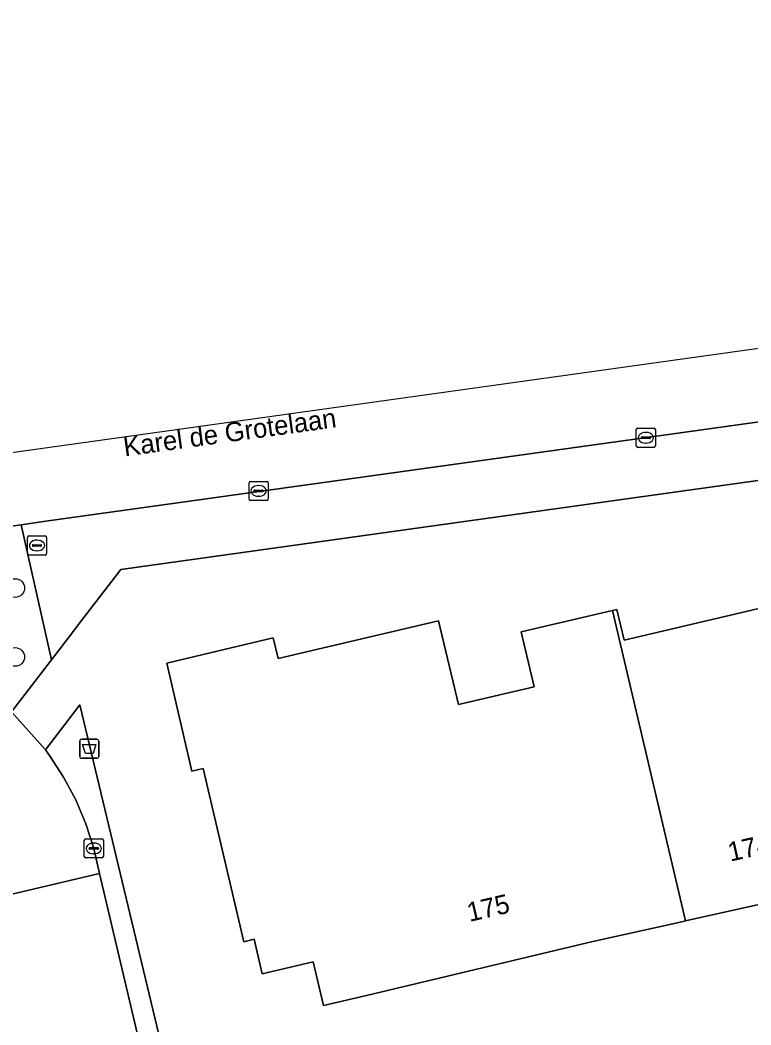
# Model space of a CAD drawing. Extents: x 158031 to 159244, y 380104 to 381214.
# Drawn here: x 158820.2 to 158858.5, y 381151.7 to 381204.3 of the extents above; entities that cross this region are included whole.
import ezdxf

# ---------------------------------------------------------------- set-up
doc = ezdxf.new("R2010")
doc.units = 0
for name, color, linetype in [('IMGEO_Afvalbak', 7, 'Continuous'), ('IMGEO_Berm_groen', 7, 'Continuous'), ('IMGEO_Boom', 7, 'Continuous'), ('IMGEO_Erf', 7, 'Continuous'), ('IMGEO_Kolk', 7, 'Continuous'), ('IMGEO_Openbare_ruimte_label', 7, 'Continuous'), ('IMGEO_Pand', 7, 'Continuous'), ('IMGEO_Pand_nummerreeks', 7, 'Continuous'), ('IMGEO_Rijbaan_lokaal_open', 7, 'Continuous'), ('IMGEO_Rijbaan_regionaal_gesloten', 7, 'Continuous'), ('IMGEO_Rioolput', 7, 'Continuous'), ('IMGEO_Voetpad_open', 7, 'Continuous')]:
    doc.layers.add(name, color=color, linetype=linetype)

msp = doc.modelspace()

# ---------------------------------------------------------------- linework, layer by layer
at = {"layer": 'IMGEO_Afvalbak'}
for p, q in [((158823.37, 381165.781), (158823.37, 381166.581)), ((158823.37, 381166.581), (158823.37, 381165.781)), ((158823.47, 381166.681), (158824.26, 381166.681)), ((158824.26, 381166.681), (158823.47, 381166.681)), ((158824.36, 381166.581), (158824.36, 381165.781)), ((158824.36, 381165.781), (158824.36, 381166.581)), ((158824.26, 381165.681), (158823.47, 381165.681)), ((158823.47, 381165.681), (158824.26, 381165.681))]:
    msp.add_line(p, q, dxfattribs=at)
msp.add_lwpolyline([(158823.513, 381166.395), (158824.217, 381166.395), (158824.068, 381165.925), (158823.662, 381165.925), (158823.513, 381166.395)], dxfattribs=at)
for centre, start, end in [((158823.47, 381166.581), 90, 180), ((158823.47, 381166.581), 90, 180), ((158824.26, 381166.581), 0, 90), ((158824.26, 381166.581), 360, 90), ((158823.47, 381165.781), 180, 270), ((158823.47, 381165.781), 180, 270), ((158824.26, 381165.781), 270, 0), ((158824.26, 381165.781), 270, 0)]:
    msp.add_arc(centre, 0.1, start, end, dxfattribs=at)
at = {"layer": 'IMGEO_Berm_groen'}
msp.add_lwpolyline([(158887.052, 381184.168), (158886.36, 381187.126), (158862.668, 381183.819), (158821.597, 381178.085), (158820.309, 381177.905), (158821.891, 381170.842), (158822.99, 381172.272), (158823.291, 381172.664), (158825.524, 381175.57)], close=True, dxfattribs=at)
msp.add_lwpolyline([(158818.671, 381169.086), (158819.792, 381168.11), (158821.891, 381170.842), (158820.309, 381177.905), (158804.835, 381175.745), (158736.012, 381166.137), (158736.723, 381163.215), (158804.618, 381172.689)], dxfattribs=at)
at = {"layer": 'IMGEO_Boom'}
for centre in [(158819.992, 381174.592), (158819.992, 381170.984)]:
    msp.add_circle(centre, 0.489, dxfattribs=at)
at = {"layer": 'IMGEO_Erf'}
for points in [[(158933.619, 381145.63), (158932.137, 381151.852), (158936.801, 381152.891), (158936.88, 381152.611), (158939.55, 381153.245), (158943.895, 381154.276), (158935.421, 381190.972), (158887.09, 381184.003), (158887.052, 381184.168), (158825.524, 381175.57), (158823.291, 381172.664), (158822.99, 381172.272), (158821.891, 381170.842), (158819.792, 381168.11), (158821.574, 381166.121), (158823.376, 381168.478), (158829.028, 381144.902), (158829.155, 381144.372), (158829.834, 381141.465), (158830.31, 381139.425), (158834.953, 381119.409)], [(158859.203, 381158.093), (158855.063, 381157.17), (158854.867, 381157.127), (158850.201, 381156.087), (158838.365, 381153.276), (158836.112, 381152.741), (158835.584, 381155.028), (158832.908, 381154.4), (158832.496, 381156.219), (158831.945, 381156.085), (158829.824, 381165.148), (158829.239, 381165.014), (158827.924, 381170.668), (158833.491, 381171.98), (158833.742, 381170.9), (158842.14, 381172.879), (158843.174, 381168.491), (158847.143, 381169.426), (158846.468, 381172.294), (158851.237, 381173.418), (158851.47, 381173.473), (158851.85, 381171.857), (158864.976, 381174.949)]]:
    msp.add_lwpolyline(points, dxfattribs=at)
at = {"layer": 'IMGEO_Kolk'}
for p, q in [((158852.481, 381182.028), (158852.481, 381182.88)), ((158852.556, 381182.954), (158853.408, 381182.954)), ((158852.783, 381182.497), (158853.181, 381182.497)), ((158852.969, 381182.734), (158852.994, 381182.734)), ((158853.482, 381182.88), (158853.482, 381182.028)), ((158852.74, 381182.448), (158852.74, 381182.46)), ((158853.178, 381182.411), (158852.78, 381182.411)), ((158852.992, 381182.174), (158852.967, 381182.174)), ((158853.224, 381182.46), (158853.224, 381182.448)), ((158853.408, 381181.954), (158852.556, 381181.954)), ((158832.225, 381179.248), (158832.225, 381180.1)), ((158832.3, 381180.174), (158833.152, 381180.174)), ((158832.713, 381179.954), (158832.738, 381179.954)), ((158833.226, 381180.1), (158833.226, 381179.248)), ((158832.484, 381179.668), (158832.484, 381179.68)), ((158832.922, 381179.631), (158832.524, 381179.631)), ((158832.527, 381179.717), (158832.925, 381179.717)), ((158832.736, 381179.394), (158832.711, 381179.394)), ((158832.968, 381179.68), (158832.968, 381179.668)), ((158833.152, 381179.174), (158832.3, 381179.174)), ((158823.679, 381161.466), (158824.531, 381161.466)), ((158823.604, 381160.54), (158823.604, 381161.392)), ((158823.863, 381160.96), (158823.863, 381160.972)), ((158823.906, 381161.009), (158824.304, 381161.009)), ((158824.092, 381161.246), (158824.117, 381161.246)), ((158824.347, 381160.972), (158824.347, 381160.96)), ((158824.605, 381161.392), (158824.605, 381160.54)), ((158824.531, 381160.466), (158823.679, 381160.466)), ((158824.301, 381160.923), (158823.903, 381160.923)), ((158824.115, 381160.686), (158824.09, 381160.686))]:
    msp.add_line(p, q, dxfattribs=at)
for points in [[(158852.481, 381182.028), (158852.481, 381182.88)], [(158852.556, 381182.954), (158853.408, 381182.954)], [(158853.482, 381182.88), (158853.482, 381182.028)], [(158853.408, 381181.954), (158852.556, 381181.954)], [(158832.225, 381179.248), (158832.225, 381180.1)], [(158832.3, 381180.174), (158833.152, 381180.174)], [(158833.226, 381180.1), (158833.226, 381179.248)], [(158833.152, 381179.174), (158832.3, 381179.174)], [(158823.679, 381161.466), (158824.531, 381161.466)], [(158823.604, 381160.54), (158823.604, 381161.392)], [(158824.605, 381161.392), (158824.605, 381160.54)], [(158824.531, 381160.466), (158823.679, 381160.466)]]:
    msp.add_lwpolyline(points, dxfattribs=at)
for centre, radius, start, end in [((158852.558, 381182.878), 0.0765, 91.552, 178.448), ((158852.558, 381182.878), 0.0765, 91.552, 178.448), ((158852.78, 381182.457), 0.0403, 85.8775, 175.7526), ((158853.185, 381182.459), 0.0386, 1.7309, 96.639), ((158853.406, 381182.878), 0.0765, 1.552, 88.448), ((158853.406, 381182.878), 0.0765, 1.552, 88.448), ((158852.558, 381182.03), 0.0765, 181.552, 268.448), ((158852.558, 381182.03), 0.0765, 181.552, 268.448), ((158852.777, 381182.447), 0.0366, 178.938, 274.7102), ((158853.181, 381182.454), 0.043, 264.8664, 352.4533), ((158853.406, 381182.03), 0.0765, 271.552, 358.448), ((158853.406, 381182.03), 0.0765, 271.552, 358.448), ((158832.302, 381180.098), 0.0765, 91.552, 178.448), ((158832.302, 381180.098), 0.0765, 91.552, 178.448), ((158833.15, 381180.098), 0.0765, 1.552, 88.448), ((158833.15, 381180.098), 0.0765, 1.552, 88.448), ((158832.524, 381179.677), 0.0403, 85.8775, 175.7526), ((158832.521, 381179.667), 0.0366, 178.938, 274.7102), ((158832.925, 381179.674), 0.043, 264.8664, 352.4533), ((158832.929, 381179.679), 0.0386, 1.7309, 96.639), ((158832.302, 381179.25), 0.0765, 181.552, 268.448), ((158832.302, 381179.25), 0.0765, 181.552, 268.448), ((158833.15, 381179.25), 0.0765, 271.552, 358.448), ((158833.15, 381179.25), 0.0765, 271.552, 358.448), ((158823.681, 381161.39), 0.0765, 91.552, 178.448), ((158823.681, 381161.39), 0.0765, 91.552, 178.448), ((158824.529, 381161.39), 0.0765, 1.552, 88.448), ((158824.529, 381161.39), 0.0765, 1.552, 88.448), ((158823.903, 381160.969), 0.0403, 85.8775, 175.7526), ((158823.9, 381160.959), 0.0366, 178.938, 274.7102), ((158824.304, 381160.966), 0.043, 264.8664, 352.4533), ((158824.308, 381160.971), 0.0386, 1.7309, 96.639), ((158823.681, 381160.542), 0.0765, 181.552, 268.448), ((158823.681, 381160.542), 0.0765, 181.552, 268.448), ((158824.529, 381160.542), 0.0765, 271.552, 358.448), ((158824.529, 381160.542), 0.0765, 271.552, 358.448)]:
    msp.add_arc(centre, radius, start, end, dxfattribs=at)
for centre, major_axis, ratio, start_param, end_param in [((158852.968, 381182.454), (-0.387, 0.002), 0.722429, 4.712389, 7.853982), ((158852.993, 381182.454), (-0.39, 0.002), 0.717154, 1.570796, 4.712389), ((158832.712, 381179.674), (-0.387, 0.002), 0.722429, 4.712389, 7.853982), ((158832.737, 381179.674), (-0.39, 0.002), 0.717154, 1.570796, 4.712389), ((158824.091, 381160.966), (-0.387, 0.002), 0.722429, 4.712389, 7.853982), ((158824.116, 381160.966), (-0.39, 0.002), 0.717154, 1.570796, 4.712389)]:
    msp.add_ellipse(centre, major_axis=major_axis, ratio=ratio, start_param=start_param, end_param=end_param, dxfattribs=at)
at = {"layer": 'IMGEO_Pand'}
for points in [[(158859.886, 381155.012), (158864.455, 381156.087), (158863.405, 381160.549), (158863.6, 381160.595), (158863.54, 381160.853), (158862.883, 381163.641), (158867.474, 381164.723), (158864.976, 381174.949), (158851.85, 381171.857), (158851.47, 381173.473), (158851.237, 381173.418), (158855.063, 381157.17), (158859.203, 381158.093)], [(158851.237, 381173.418), (158846.468, 381172.294), (158847.143, 381169.426), (158843.174, 381168.491), (158842.14, 381172.879), (158833.742, 381170.9), (158833.491, 381171.98), (158827.924, 381170.668), (158829.239, 381165.014), (158829.824, 381165.148), (158831.945, 381156.085), (158832.496, 381156.219), (158832.908, 381154.4), (158835.584, 381155.028), (158836.112, 381152.741), (158838.365, 381153.276), (158850.201, 381156.087), (158854.867, 381157.127), (158855.063, 381157.17)]]:
    msp.add_lwpolyline(points, close=True, dxfattribs=at)
at = {"layer": 'IMGEO_Rijbaan_lokaal_open'}
for points in [[(158817.586, 381158.041), (158824.398, 381159.649), (158824.102, 381160.969), (158823.689, 381162.257), (158823.163, 381163.503), (158822.528, 381164.697), (158821.789, 381165.83), (158821.574, 381166.121), (158819.792, 381168.11)], [(158827.938, 381144.648), (158824.398, 381159.649), (158817.586, 381158.041)]]:
    msp.add_lwpolyline(points, dxfattribs=at)
at = {"layer": 'IMGEO_Rijbaan_regionaal_gesloten'}
msp.add_lwpolyline([(158659.254, 381159.237), (158660.298, 381155.354), (158663.744, 381155.74), (158697.513, 381160.756), (158718.312, 381163.551), (158729.945, 381165.29), (158736.012, 381166.137), (158804.835, 381175.745), (158820.309, 381177.905), (158821.597, 381178.085), (158862.668, 381183.819), (158886.36, 381187.126), (158934.775, 381193.885), (158982.651, 381200.569), (158981.89, 381204.052), (158981.833, 381204.313), (158876.877, 381189.647), (158811.548, 381180.518)], close=True, dxfattribs=at)
at = {"layer": 'IMGEO_Rioolput'}
for p, q in [((158820.633, 381176.392), (158820.633, 381177.244)), ((158820.708, 381177.318), (158821.56, 381177.318)), ((158821.634, 381177.244), (158821.634, 381176.392)), ((158820.892, 381176.812), (158820.892, 381176.824)), ((158821.33, 381176.775), (158820.932, 381176.775)), ((158820.935, 381176.861), (158821.333, 381176.861)), ((158821.121, 381177.098), (158821.146, 381177.098)), ((158821.376, 381176.824), (158821.376, 381176.812)), ((158821.56, 381176.318), (158820.708, 381176.318)), ((158821.144, 381176.538), (158821.119, 381176.538))]:
    msp.add_line(p, q, dxfattribs=at)
for points in [[(158820.633, 381176.392), (158820.633, 381177.244)], [(158820.708, 381177.318), (158821.56, 381177.318)], [(158821.634, 381177.244), (158821.634, 381176.392)], [(158821.56, 381176.318), (158820.708, 381176.318)]]:
    msp.add_lwpolyline(points, dxfattribs=at)
for centre, radius, start, end in [((158820.71, 381177.242), 0.0765, 91.552, 178.448), ((158820.71, 381177.242), 0.0765, 91.552, 178.448), ((158821.558, 381177.242), 0.0765, 1.552, 88.448), ((158821.558, 381177.242), 0.0765, 1.552, 88.448), ((158820.932, 381176.821), 0.0403, 85.8775, 175.7526), ((158820.929, 381176.811), 0.0366, 178.938, 274.7102), ((158821.333, 381176.818), 0.043, 264.8664, 352.4533), ((158821.337, 381176.823), 0.0386, 1.7309, 96.639), ((158820.71, 381176.394), 0.0765, 181.552, 268.448), ((158820.71, 381176.394), 0.0765, 181.552, 268.448), ((158821.558, 381176.394), 0.0765, 271.552, 358.448), ((158821.558, 381176.394), 0.0765, 271.552, 358.448)]:
    msp.add_arc(centre, radius, start, end, dxfattribs=at)
for centre, major_axis, ratio, start_param, end_param in [((158821.12, 381176.818), (-0.387, 0.002), 0.722429, 4.712389, 7.853982), ((158821.145, 381176.818), (-0.39, 0.002), 0.717154, 1.570796, 4.712389)]:
    msp.add_ellipse(centre, major_axis=major_axis, ratio=ratio, start_param=start_param, end_param=end_param, dxfattribs=at)
at = {"layer": 'IMGEO_Voetpad_open'}
msp.add_lwpolyline([(158829.028, 381144.902), (158823.376, 381168.478), (158821.574, 381166.121), (158821.789, 381165.83), (158822.528, 381164.697), (158823.163, 381163.503), (158823.689, 381162.257), (158824.102, 381160.969), (158824.398, 381159.649), (158827.938, 381144.648)], dxfattribs=at)

# ---------------------------------------------------------------- texts
at = {"layer": 'IMGEO_Openbare_ruimte_label'}
msp.add_text('Karel de Grotelaan', height=1, rotation=7.8709, dxfattribs=at).set_placement((158825.722, 381181.477))
at = {"layer": 'IMGEO_Pand_nummerreeks'}
for s, rotation, p in [('174', 12.5684, (158857.399, 381160.273)), ('175', 13.1544, (158843.761, 381157.116))]:
    msp.add_text(s, height=1, rotation=rotation, dxfattribs=at).set_placement(p)

doc.saveas('drawing.dxf')
